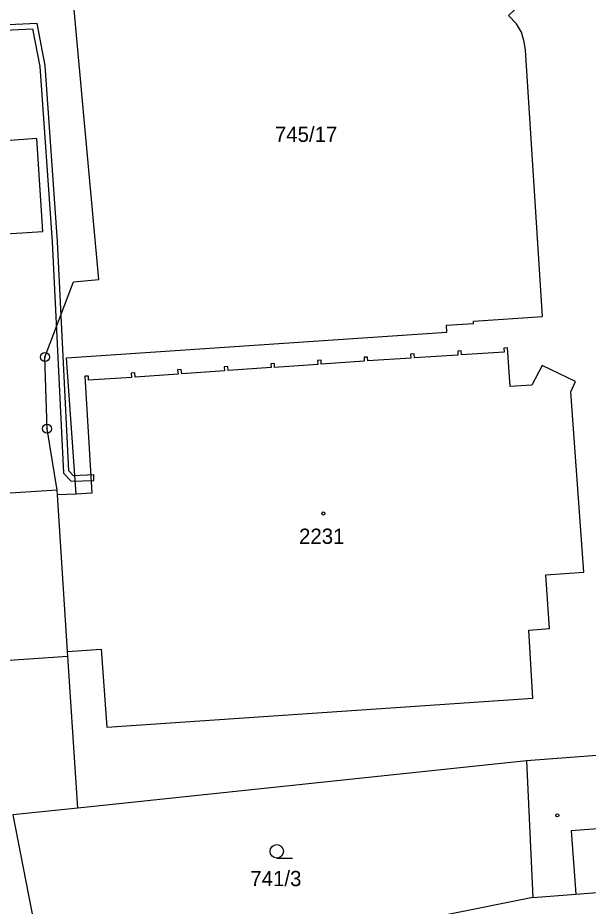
# Model space of a CAD drawing. Extents: x -680203 to -673936, y -1102717 to -1093650.
# Drawn here: x -678840.6 to -678777, y -1098196.6 to -1098097.6 of the extents above; entities that cross this region are included whole.
import ezdxf

# ---------------------------------------------------------------- set-up
doc = ezdxf.new("R2010")
doc.units = 0
for name, color, linetype in [('SOxx02xx_Koleje_param další_Popis10', 7, 'Continuous'), ('SOxxxxxx_Koleje_hlavní_body_Popis10', 7, 'Continuous'), ('SOxxxxxx_Koleje_LN_parametry_Popis10', 7, 'Continuous'), ('SOxxxxxx_Koleje_param další_Popis10', 7, 'Continuous'), ('SOxxxxxx_Osa_bod_P', 7, 'Continuous'), ('SOxxxxxx_Staničení_Popis10', 7, 'Continuous'), ('x_prac', 7, 'Continuous')]:
    doc.layers.add(name, color=color, linetype=linetype)

msp = doc.modelspace()

# ---------------------------------------------------------------- linework, layer by layer
at = {"layer": 'SOxx02xx_Koleje_param další_Popis10'}
for centre, radius in [((-678837.57, -1098135.4), 0.5), ((-678837.57, -1098135.4), 0.0303), ((-678837.33, -1098143.38), 0.5), ((-678837.33, -1098143.38), 0.0303)]:
    msp.add_circle(centre, radius, dxfattribs=at)
at = {"layer": 'SOxxxxxx_Koleje_hlavní_body_Popis10'}
msp.add_line((-678811.743, -1098191.2), (-678809.993, -1098191.2), dxfattribs=at)
msp.add_circle((-678811.743, -1098190.45), 0.75, dxfattribs=at)
at = {"layer": 'SOxxxxxx_Koleje_LN_parametry_Popis10'}
msp.add_lwpolyline([(-678855.26, -1098099.65), (-678838.94, -1098098.86), (-678838.13, -1098103.03), (-678836.76, -1098122.58), (-678835.49, -1098148.35), (-678834.63, -1098149.22), (-678832.11, -1098149.14), (-678832.13, -1098148.53), (-678834.39, -1098148.62), (-678834.91, -1098148.09), (-678836.16, -1098122.54), (-678837.53, -1098102.95), (-678838.45, -1098098.24), (-678855.32, -1098099.05)], dxfattribs=at)
at = {"layer": 'SOxxxxxx_Koleje_param další_Popis10'}
for centre in [(-678806.557, -1098152.829), (-678780.497, -1098186.439)]:
    msp.add_circle(centre, 0.175, dxfattribs=at)
at = {"layer": 'SOxxxxxx_Staničení_Popis10'}
for p, q in [((-678775.98, -1098187.95), (-678778.93, -1098188.16)), ((-678778.93, -1098188.16), (-678778.41, -1098195.22))]:
    msp.add_line(p, q, dxfattribs=at)
at = {"layer": 'x_prac'}
for p, q in [((-678836.18, -1098150.76), (-678836.22, -1098150.22)), ((-678834.09, -1098150.67), (-678836.18, -1098150.76)), ((-678835.04, -1098168.19), (-678836.18, -1098150.76)), ((-678835.01, -1098168.72), (-678835.04, -1098168.19)), ((-678833.89, -1098185.63), (-678835.01, -1098168.72)), ((-678783.91, -1098180.35), (-678833.89, -1098185.63)), ((-678783.91, -1098180.35), (-678783.21, -1098195.58))]:
    msp.add_line(p, q, dxfattribs=at)
for points in [[(-678834.09, -1098150.67), (-678835.16, -1098135.49), (-678792.79, -1098132.64), (-678792.83, -1098131.85), (-678789.82, -1098131.67), (-678789.84, -1098131.42), (-678782.14, -1098130.87), (-678784.03, -1098101.24), (-678784.17, -1098100.31), (-678784.48, -1098099.22), (-678785.03, -1098098.3), (-678785.91, -1098097.35), (-678784.75, -1098096.24), (-678790.69, -1098091.06), (-678788.82, -1098088.86), (-678791.27, -1098087.47), (-678794.75, -1098086.13), (-678798.29, -1098085.29), (-678800.68, -1098084.85), (-678803.78, -1098084.49), (-678807.58, -1098084.54), (-678810.01, -1098084.71)], [(-678836.22, -1098150.22), (-678837.33, -1098143.38), (-678837.57, -1098135.4), (-678834.4, -1098127.04), (-678831.57, -1098126.76), (-678835.25, -1098086.52), (-678810.01, -1098084.71)], [(-678854.27, -1098120.41), (-678854.27, -1098122.46), (-678837.81, -1098121.43), (-678838.46, -1098111.07), (-678845.48, -1098111.57), (-678847.93, -1098111.74), (-678854.86, -1098112.23)], [(-678836.22, -1098150.22), (-678878.77, -1098152.95), (-678880.35, -1098128.32), (-678880.52, -1098125.72), (-678880.73, -1098122.23), (-678854.27, -1098120.41)], [(-678835.04, -1098168.19), (-678831.3, -1098167.95), (-678830.66, -1098176.63), (-678783.22, -1098173.39), (-678783.68, -1098165.81), (-678781.37, -1098165.64), (-678781.78, -1098159.67), (-678777.52, -1098159.37), (-678779, -1098139.27), (-678778.47, -1098138.13), (-678782.19, -1098136.35), (-678783.31, -1098138.54), (-678785.76, -1098138.7), (-678786.04, -1098134.39), (-678786.44, -1098134.41), (-678786.41, -1098134.86), (-678791.16, -1098135.16), (-678791.19, -1098134.72), (-678791.59, -1098134.74), (-678791.56, -1098135.19), (-678796.41, -1098135.5), (-678796.44, -1098135.06), (-678796.84, -1098135.09), (-678796.81, -1098135.53), (-678801.59, -1098135.84), (-678801.62, -1098135.4), (-678802.02, -1098135.43), (-678801.99, -1098135.87), (-678806.78, -1098136.2), (-678806.81, -1098135.76), (-678807.21, -1098135.79), (-678807.18, -1098136.22), (-678811.98, -1098136.55), (-678812.01, -1098136.11), (-678812.41, -1098136.14), (-678812.38, -1098136.57), (-678817.16, -1098136.9), (-678817.19, -1098136.46), (-678817.59, -1098136.49), (-678817.56, -1098136.92), (-678822.33, -1098137.28), (-678822.39, -1098136.8), (-678822.79, -1098136.83), (-678822.73, -1098137.31), (-678827.52, -1098137.65), (-678827.57, -1098137.16), (-678827.97, -1098137.19), (-678827.92, -1098137.68), (-678832.71, -1098137.96), (-678832.73, -1098137.53), (-678833.13, -1098137.55), (-678832.35, -1098150.57), (-678834.09, -1098150.67)], [(-678927.02, -1098162.68), (-678899.6, -1098160.93), (-678899.41, -1098163.23), (-678898.78, -1098163.19), (-678898.11, -1098172.81), (-678892.47, -1098172.4), (-678890.98, -1098196.5), (-678918.51, -1098198.33), (-678917.83, -1098208.68), (-678857.46, -1098204.77), (-678858.15, -1098194.38), (-678876.27, -1098195.57), (-678877.57, -1098171.61), (-678835.01, -1098168.72)], [(-678774.84, -1098179.68), (-678776.57, -1098179.8), (-678783.91, -1098180.35)], [(-678833.89, -1098185.63), (-678841.13, -1098186.39), (-678837.94, -1098202.76)], [(-678783.21, -1098195.58), (-678778.41, -1098195.22), (-678761.49, -1098193.89)], [(-678783.21, -1098195.58), (-678792.83, -1098197.53), (-678837.94, -1098202.76)]]:
    msp.add_lwpolyline(points, dxfattribs=at)

# ---------------------------------------------------------------- texts
at = {"layer": 'SOxxxxxx_Osa_bod_P'}
for s, p in [('745/17', (-678811.95, -1098111.445)), ('2231', (-678809.26, -1098156.205)), ('741/3', (-678814.686, -1098194.325))]:
    msp.add_text(s, height=1.7, dxfattribs=at).set_placement(p)

doc.saveas('drawing.dxf')
